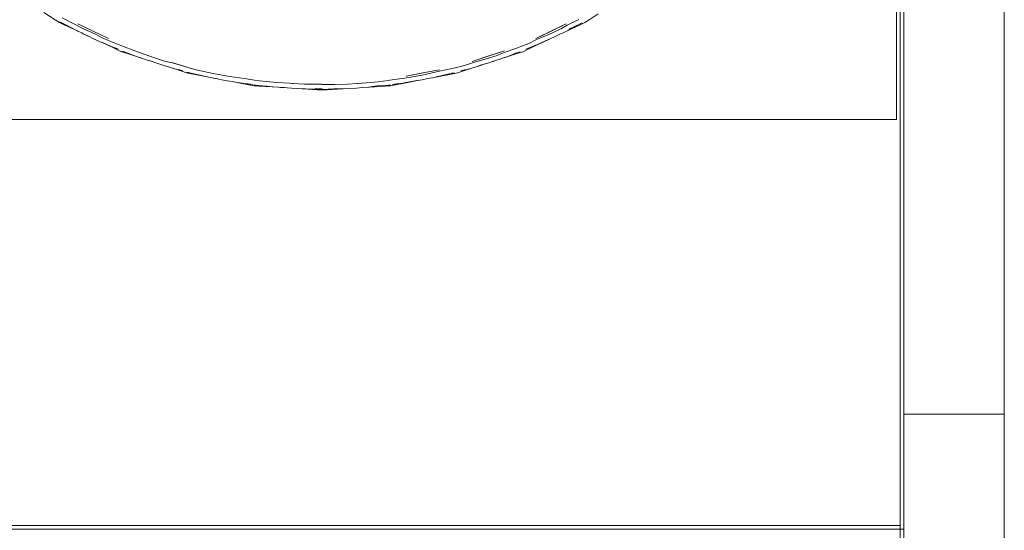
# Model space of a CAD drawing. Header units: millimetres. Extents: x -16331 to -10174, y -4135 to -3584.
# Tile 357 of 456: x -10262.64 to -10259.9, y -3937.11 to -3935.69. Entities that reach past the tile are written whole.
import ezdxf

# ---------------------------------------------------------------- set-up
doc = ezdxf.new("R2010")
doc.units = ezdxf.units.MM
for name, color, linetype, lineweight in [('IFC-IfcBuildingElementProxy-Contorno', 250, 'Continuous', 5), ('IFC-IfcFlowTerminal-Contorno', 250, 'Continuous', 5), ('IFC-IfcWallStandardCase-Contorno', 250, 'Continuous', 5), ('IFC-Laje-Contorno', 134, 'Continuous', 5), ('IFC-Pilar-Contorno', 83, 'Continuous', 5), ('IFC-Viga-Contorno', 66, 'Continuous', 5)]:
    doc.layers.add(name, color=color, linetype=linetype, lineweight=lineweight)

msp = doc.modelspace()

# ---------------------------------------------------------------- linework, layer by layer
at = {"layer": 'IFC-IfcBuildingElementProxy-Contorno', "lineweight": 5}
for p, q in [((-10260.1993, -3935.8675), (-10260.1993, -3935.605)), ((-10260.1993, -3935.9675), (-10260.1993, -3935.8675)), ((-10260.1991, -3935.9675), (-10260.1991, -3935.8675)), ((-10263.3993, -3935.9675), (-10262.3753, -3935.9675)), ((-10262.3753, -3935.9675), (-10262.2423, -3935.9675)), ((-10262.2423, -3935.9675), (-10262.1059, -3935.9675)), ((-10262.1059, -3935.9675), (-10262.0997, -3935.9675)), ((-10262.0997, -3935.9675), (-10261.9578, -3935.9675)), ((-10261.9578, -3935.9675), (-10261.6403, -3935.9675)), ((-10261.6403, -3935.9675), (-10261.4984, -3935.9675)), ((-10261.4984, -3935.9675), (-10261.4922, -3935.9675)), ((-10261.4922, -3935.9675), (-10261.3559, -3935.9675)), ((-10261.3559, -3935.9675), (-10261.2228, -3935.9675)), ((-10261.2228, -3935.9675), (-10261.0885, -3935.9675)), ((-10261.0885, -3935.9675), (-10260.9494, -3935.9675)), ((-10260.9494, -3935.9675), (-10260.8028, -3935.9675)), ((-10260.8028, -3935.9675), (-10260.1993, -3935.9675))]:
    msp.add_line(p, q, dxfattribs=at)
at = {"layer": 'IFC-IfcFlowTerminal-Contorno', "lineweight": 5}
for p, q in [((-10262.574, -3935.6704), (-10262.5426, -3935.6904)), ((-10262.5426, -3935.6904), (-10262.5305, -3935.698)), ((-10262.5305, -3935.698), (-10262.5176, -3935.7041)), ((-10262.5296, -3935.6965), (-10262.5297, -3935.6965)), ((-10262.5297, -3935.6965), (-10262.5108, -3935.7059)), ((-10262.5221, -3935.7), (-10262.5296, -3935.6965)), ((-10262.5232, -3935.6847), (-10262.4962, -3935.6994)), ((-10262.4962, -3935.6994), (-10262.462, -3935.7166)), ((-10261.1168, -3935.7057), (-10261.084, -3935.6895)), ((-10261.0896, -3935.7063), (-10261.0749, -3935.6991)), ((-10261.0749, -3935.6991), (-10261.0842, -3935.7037)), ((-10261.0805, -3935.7041), (-10261.0676, -3935.698)), ((-10261.0676, -3935.698), (-10261.0556, -3935.6904)), ((-10261.0556, -3935.6904), (-10261.0302, -3935.6743)), ((-10262.5176, -3935.7041), (-10262.4804, -3935.7216)), ((-10262.5108, -3935.7059), (-10262.497, -3935.713)), ((-10262.497, -3935.713), (-10262.4831, -3935.7202)), ((-10262.4831, -3935.7202), (-10262.4767, -3935.7234)), ((-10262.4804, -3935.7216), (-10262.4793, -3935.7221)), ((-10262.4793, -3935.7221), (-10262.4767, -3935.7234)), ((-10262.4366, -3935.7223), (-10262.4792, -3935.7022)), ((-10262.4792, -3935.7022), (-10262.3939, -3935.7423)), ((-10262.4767, -3935.7234), (-10262.4688, -3935.7272)), ((-10262.4688, -3935.7272), (-10262.4644, -3935.7292)), ((-10262.462, -3935.7166), (-10262.4327, -3935.7298)), ((-10262.3939, -3935.7423), (-10262.4366, -3935.7223)), ((-10261.2042, -3935.7423), (-10261.1565, -3935.7197)), ((-10261.1616, -3935.7223), (-10261.2042, -3935.7423)), ((-10261.1679, -3935.7315), (-10261.1377, -3935.7176)), ((-10261.119, -3935.7022), (-10261.1616, -3935.7223)), ((-10261.1565, -3935.7197), (-10261.119, -3935.7022)), ((-10261.1377, -3935.7176), (-10261.1326, -3935.7147)), ((-10261.1352, -3935.7298), (-10261.1298, -3935.7275)), ((-10261.1326, -3935.7147), (-10261.1168, -3935.7057)), ((-10261.1298, -3935.7275), (-10261.1188, -3935.7221)), ((-10261.1188, -3935.7221), (-10261.1144, -3935.72)), ((-10261.1188, -3935.7221), (-10261.1159, -3935.7208)), ((-10261.1159, -3935.7208), (-10261.1045, -3935.7154)), ((-10261.1144, -3935.72), (-10261.1006, -3935.713)), ((-10261.09, -3935.7066), (-10261.1116, -3935.7167)), ((-10261.1045, -3935.7154), (-10261.0805, -3935.7041)), ((-10261.1006, -3935.713), (-10261.09, -3935.7066)), ((-10261.0914, -3935.7073), (-10261.0896, -3935.7063)), ((-10261.09, -3935.7066), (-10261.0914, -3935.7073)), ((-10261.0842, -3935.7037), (-10261.09, -3935.7066)), ((-10262.4644, -3935.7292), (-10262.4535, -3935.7339)), ((-10262.4644, -3935.7292), (-10262.4464, -3935.7376)), ((-10262.4535, -3935.7339), (-10262.4464, -3935.7376)), ((-10262.4464, -3935.7376), (-10262.4394, -3935.7413)), ((-10262.4394, -3935.7413), (-10262.4256, -3935.7478)), ((-10262.4327, -3935.7298), (-10262.4116, -3935.7404)), ((-10262.4256, -3935.7478), (-10262.413, -3935.7534)), ((-10262.413, -3935.7534), (-10262.4113, -3935.7541)), ((-10262.413, -3935.7534), (-10262.4054, -3935.7569)), ((-10262.4116, -3935.7404), (-10262.3764, -3935.7554)), ((-10262.4113, -3935.7541), (-10262.3971, -3935.7604)), ((-10262.3764, -3935.7554), (-10262.3524, -3935.7651)), ((-10261.2238, -3935.7564), (-10261.2017, -3935.7457)), ((-10261.2017, -3935.7457), (-10261.1679, -3935.7315)), ((-10261.1966, -3935.7587), (-10261.1851, -3935.7533)), ((-10261.1912, -3935.756), (-10261.1771, -3935.7491)), ((-10261.1851, -3935.7533), (-10261.1643, -3935.7435)), ((-10261.1771, -3935.7491), (-10261.1643, -3935.7435)), ((-10261.1643, -3935.7435), (-10261.1604, -3935.7419)), ((-10261.1604, -3935.7419), (-10261.1542, -3935.7388)), ((-10261.1542, -3935.7388), (-10261.1446, -3935.734)), ((-10261.1542, -3935.7388), (-10261.1539, -3935.7386)), ((-10261.1539, -3935.7386), (-10261.1352, -3935.7298)), ((-10261.1446, -3935.734), (-10261.1352, -3935.7298)), ((-10262.4054, -3935.7569), (-10262.3709, -3935.7732)), ((-10262.3971, -3935.7604), (-10262.3825, -3935.7665)), ((-10262.3825, -3935.7665), (-10262.3757, -3935.7689)), ((-10262.3667, -3935.7722), (-10262.3789, -3935.7674)), ((-10262.3757, -3935.7689), (-10262.3667, -3935.7722)), ((-10262.3709, -3935.7732), (-10262.358, -3935.7792)), ((-10262.358, -3935.7792), (-10262.3444, -3935.7836)), ((-10262.3495, -3935.7801), (-10262.3573, -3935.7776)), ((-10262.3573, -3935.7776), (-10262.338, -3935.7843)), ((-10262.3524, -3935.7651), (-10262.3236, -3935.7764)), ((-10262.3236, -3935.7764), (-10262.2951, -3935.7865)), ((-10261.2916, -3935.7769), (-10261.3364, -3935.7915)), ((-10261.332, -3935.7898), (-10261.2916, -3935.7769)), ((-10261.3078, -3935.7881), (-10261.2897, -3935.7806)), ((-10261.2897, -3935.7806), (-10261.2553, -3935.7687)), ((-10261.2568, -3935.7826), (-10261.2634, -3935.7849)), ((-10261.263, -3935.7847), (-10261.2476, -3935.7794)), ((-10261.2476, -3935.7794), (-10261.2568, -3935.7826)), ((-10261.2553, -3935.7687), (-10261.2457, -3935.7651)), ((-10261.2537, -3935.7836), (-10261.2401, -3935.7792)), ((-10261.2457, -3935.7651), (-10261.2238, -3935.7564)), ((-10261.2401, -3935.7792), (-10261.2272, -3935.7732)), ((-10261.2193, -3935.7674), (-10261.2318, -3935.7725)), ((-10261.2318, -3935.7725), (-10261.2224, -3935.7689)), ((-10261.2272, -3935.7732), (-10261.2002, -3935.7605)), ((-10261.2224, -3935.7689), (-10261.2054, -3935.7624)), ((-10261.2054, -3935.7624), (-10261.1912, -3935.756)), ((-10261.2002, -3935.7605), (-10261.1966, -3935.7587)), ((-10262.3444, -3935.7836), (-10262.3051, -3935.7964)), ((-10262.338, -3935.7843), (-10262.3233, -3935.7897)), ((-10262.3233, -3935.7897), (-10262.3087, -3935.7951)), ((-10262.3087, -3935.7951), (-10262.301, -3935.7977)), ((-10262.3051, -3935.7964), (-10262.3035, -3935.7969)), ((-10262.3035, -3935.7969), (-10262.301, -3935.7977)), ((-10262.301, -3935.7977), (-10262.2938, -3935.8002)), ((-10262.2951, -3935.7865), (-10262.2662, -3935.7963)), ((-10262.2938, -3935.8002), (-10262.2892, -3935.8016)), ((-10262.2892, -3935.8016), (-10262.2777, -3935.805)), ((-10262.2892, -3935.8016), (-10262.2701, -3935.8078)), ((-10262.2777, -3935.805), (-10262.2701, -3935.8078)), ((-10262.2701, -3935.8078), (-10262.2627, -3935.8106)), ((-10262.2662, -3935.7963), (-10262.2382, -3935.8053)), ((-10262.2382, -3935.8053), (-10262.2169, -3935.8104)), ((-10262.1844, -3935.8192), (-10262.2178, -3935.8089)), ((-10262.2178, -3935.8089), (-10262.203, -3935.8136)), ((-10262.2169, -3935.8104), (-10262.1844, -3935.8192)), ((-10261.4024, -3935.8176), (-10261.378, -3935.8093)), ((-10261.3812, -3935.8061), (-10261.332, -3935.7898)), ((-10261.3364, -3935.7915), (-10261.3812, -3935.8061)), ((-10261.378, -3935.8093), (-10261.3424, -3935.7994)), ((-10261.3424, -3935.7994), (-10261.312, -3935.7898)), ((-10261.3378, -3935.8111), (-10261.3302, -3935.8085)), ((-10261.3302, -3935.8085), (-10261.3106, -3935.8021)), ((-10261.3302, -3935.8085), (-10261.3212, -3935.8054)), ((-10261.3212, -3935.8054), (-10261.3106, -3935.8021)), ((-10261.312, -3935.7898), (-10261.3078, -3935.7881)), ((-10261.3106, -3935.8021), (-10261.3057, -3935.8006)), ((-10261.3057, -3935.8006), (-10261.2937, -3935.7966)), ((-10261.2937, -3935.7966), (-10261.2898, -3935.7953)), ((-10261.2937, -3935.7966), (-10261.2908, -3935.7957)), ((-10261.2908, -3935.7957), (-10261.2793, -3935.792)), ((-10261.2898, -3935.7953), (-10261.2752, -3935.7901)), ((-10261.2793, -3935.792), (-10261.2537, -3935.7836)), ((-10261.2752, -3935.7901), (-10261.2634, -3935.7849)), ((-10261.2651, -3935.7855), (-10261.263, -3935.7847)), ((-10261.2634, -3935.7849), (-10261.2651, -3935.7855)), ((-10262.2627, -3935.8106), (-10262.2482, -3935.8153)), ((-10262.2482, -3935.8153), (-10262.2349, -3935.8192)), ((-10262.2349, -3935.8192), (-10262.2332, -3935.8197)), ((-10262.2349, -3935.8192), (-10262.2273, -3935.8217)), ((-10262.2332, -3935.8197), (-10262.2184, -3935.8242)), ((-10262.2273, -3935.8217), (-10262.1902, -3935.8337)), ((-10262.2184, -3935.8242), (-10262.2032, -3935.8284)), ((-10262.2032, -3935.8284), (-10262.1957, -3935.8301)), ((-10262.203, -3935.8136), (-10262.1938, -3935.8166)), ((-10262.1867, -3935.8321), (-10262.1989, -3935.8291)), ((-10262.1957, -3935.8301), (-10262.1867, -3935.8321)), ((-10262.1938, -3935.8166), (-10262.1729, -3935.8234)), ((-10262.1902, -3935.8337), (-10262.1767, -3935.8381)), ((-10262.1702, -3935.8376), (-10262.1762, -3935.8364)), ((-10262.1762, -3935.8364), (-10262.1561, -3935.8407)), ((-10262.1729, -3935.8234), (-10262.1501, -3935.8293)), ((-10262.1501, -3935.8293), (-10262.1027, -3935.8397)), ((-10261.5648, -3935.8471), (-10261.5088, -3935.8365)), ((-10261.5202, -3935.8442), (-10261.4719, -3935.8336)), ((-10261.4722, -3935.8294), (-10261.5185, -3935.8383)), ((-10261.5088, -3935.8365), (-10261.4722, -3935.8294)), ((-10261.4719, -3935.8336), (-10261.4369, -3935.8262)), ((-10261.4443, -3935.8407), (-10261.4305, -3935.8377)), ((-10261.4305, -3935.8377), (-10261.438, -3935.8393)), ((-10261.4369, -3935.8262), (-10261.4253, -3935.8234)), ((-10261.4253, -3935.8234), (-10261.4024, -3935.8176)), ((-10261.4215, -3935.8381), (-10261.4079, -3935.8337)), ((-10261.3993, -3935.8291), (-10261.4125, -3935.8326)), ((-10261.4125, -3935.8326), (-10261.4027, -3935.8302)), ((-10261.4079, -3935.8337), (-10261.3797, -3935.8246)), ((-10261.4027, -3935.8302), (-10261.3853, -3935.8259)), ((-10261.3853, -3935.8259), (-10261.3702, -3935.8214)), ((-10261.3797, -3935.8246), (-10261.377, -3935.8237)), ((-10261.377, -3935.8237), (-10261.3632, -3935.8192)), ((-10261.3702, -3935.8214), (-10261.3553, -3935.8162)), ((-10261.3632, -3935.8192), (-10261.3426, -3935.8125)), ((-10261.3553, -3935.8162), (-10261.3426, -3935.8125)), ((-10261.3426, -3935.8125), (-10261.3378, -3935.8111)), ((-10262.1767, -3935.8381), (-10262.1626, -3935.8408)), ((-10262.1626, -3935.8408), (-10262.1187, -3935.8492)), ((-10262.1561, -3935.8407), (-10262.1391, -3935.8446)), ((-10262.1391, -3935.8446), (-10262.1157, -3935.8498)), ((-10262.1187, -3935.8492), (-10262.1157, -3935.8498)), ((-10262.1157, -3935.8498), (-10262.1111, -3935.8508)), ((-10262.1111, -3935.8508), (-10262.1062, -3935.8516)), ((-10262.1062, -3935.8516), (-10262.0943, -3935.8535)), ((-10262.1062, -3935.8516), (-10262.0865, -3935.8554)), ((-10262.1027, -3935.8397), (-10262.0576, -3935.8485)), ((-10262.0943, -3935.8535), (-10262.0865, -3935.8554)), ((-10262.0865, -3935.8554), (-10262.0787, -3935.8572)), ((-10262.0787, -3935.8572), (-10262.0632, -3935.8602)), ((-10262.0632, -3935.8602), (-10262.0491, -3935.8625)), ((-10262.0576, -3935.8485), (-10262.015, -3935.854)), ((-10262.0491, -3935.8625), (-10262.0459, -3935.863)), ((-10262.0491, -3935.8625), (-10262.0487, -3935.8626)), ((-10262.0487, -3935.8626), (-10262.04, -3935.8642)), ((-10262.0459, -3935.863), (-10262.0177, -3935.8674)), ((-10262.04, -3935.8642), (-10262.0227, -3935.8675)), ((-10262.015, -3935.854), (-10261.9875, -3935.8588)), ((-10261.9875, -3935.8588), (-10261.9732, -3935.8607)), ((-10261.9732, -3935.8607), (-10261.9255, -3935.865)), ((-10261.9255, -3935.865), (-10261.8891, -3935.8669)), ((-10261.6753, -3935.8655), (-10261.643, -3935.8627)), ((-10261.643, -3935.8627), (-10261.615, -3935.8595)), ((-10261.615, -3935.8595), (-10261.6107, -3935.8588)), ((-10261.6107, -3935.8588), (-10261.57, -3935.8532)), ((-10261.5793, -3935.8674), (-10261.5662, -3935.8648)), ((-10261.57, -3935.8532), (-10261.5202, -3935.8442)), ((-10261.5662, -3935.8648), (-10261.5505, -3935.862)), ((-10261.565, -3935.8655), (-10261.5332, -3935.8595)), ((-10261.5185, -3935.8383), (-10261.5648, -3935.8471)), ((-10261.5505, -3935.862), (-10261.535, -3935.8597)), ((-10261.535, -3935.8597), (-10261.5332, -3935.8595)), ((-10261.5332, -3935.8595), (-10261.5203, -3935.8575)), ((-10261.5203, -3935.8575), (-10261.5045, -3935.8543)), ((-10261.5045, -3935.8543), (-10261.4852, -3935.8506)), ((-10261.4852, -3935.8506), (-10261.4812, -3935.8495)), ((-10261.4812, -3935.8495), (-10261.4727, -3935.8473)), ((-10261.4812, -3935.8495), (-10261.4778, -3935.8489)), ((-10261.4778, -3935.8489), (-10261.4355, -3935.8408)), ((-10261.4727, -3935.8473), (-10261.4574, -3935.8435)), ((-10261.4574, -3935.8435), (-10261.4443, -3935.8407)), ((-10261.4355, -3935.8408), (-10261.4215, -3935.8381)), ((-10262.0227, -3935.8675), (-10262.0034, -3935.8712)), ((-10262.0177, -3935.8674), (-10262.0169, -3935.8675)), ((-10262.0169, -3935.8675), (-10262.0016, -3935.8697)), ((-10261.9926, -3935.871), (-10262.0125, -3935.8676)), ((-10262.0034, -3935.8712), (-10261.9894, -3935.8739)), ((-10262.0016, -3935.8697), (-10261.9926, -3935.871)), ((-10261.9894, -3935.8739), (-10261.9751, -3935.8748)), ((-10261.9891, -3935.8721), (-10261.9769, -3935.873)), ((-10261.9845, -3935.8724), (-10261.9891, -3935.8721)), ((-10261.9769, -3935.873), (-10261.9531, -3935.8751)), ((-10261.9751, -3935.8748), (-10261.9383, -3935.8771)), ((-10261.9531, -3935.8751), (-10261.9363, -3935.8772)), ((-10261.9383, -3935.8771), (-10261.9363, -3935.8772)), ((-10261.9363, -3935.8772), (-10261.936, -3935.8773)), ((-10261.936, -3935.8773), (-10261.9207, -3935.8783)), ((-10261.9207, -3935.8783), (-10261.9155, -3935.8785)), ((-10261.9155, -3935.8785), (-10261.9036, -3935.8789)), ((-10261.9155, -3935.8785), (-10261.9105, -3935.8788)), ((-10261.9105, -3935.8788), (-10261.8961, -3935.8797)), ((-10261.9036, -3935.8789), (-10261.8961, -3935.8797)), ((-10261.8961, -3935.8797), (-10261.8849, -3935.881)), ((-10261.8891, -3935.8669), (-10261.8823, -3935.8674)), ((-10261.8849, -3935.881), (-10261.867, -3935.8819)), ((-10261.8823, -3935.8674), (-10261.8801, -3935.8675)), ((-10261.8801, -3935.8675), (-10261.8481, -3935.8698)), ((-10261.867, -3935.8819), (-10261.8549, -3935.8823)), ((-10261.8549, -3935.8823), (-10261.8441, -3935.8828)), ((-10261.8549, -3935.8823), (-10261.8503, -3935.8826)), ((-10261.8503, -3935.8826), (-10261.8441, -3935.883)), ((-10261.8481, -3935.8698), (-10261.7991, -3935.8694)), ((-10261.8441, -3935.8828), (-10261.8274, -3935.8831)), ((-10261.8441, -3935.883), (-10261.8384, -3935.8834)), ((-10261.8384, -3935.8834), (-10261.8133, -3935.885)), ((-10261.8319, -3935.8686), (-10261.8169, -3935.8695)), ((-10261.7991, -3935.8694), (-10261.8319, -3935.8686)), ((-10261.8274, -3935.8831), (-10261.8176, -3935.8829)), ((-10261.7991, -3935.8825), (-10261.8187, -3935.8828)), ((-10261.8176, -3935.8829), (-10261.7991, -3935.8825)), ((-10261.8169, -3935.8695), (-10261.7991, -3935.8707)), ((-10261.8133, -3935.885), (-10261.7991, -3935.8858)), ((-10261.7991, -3935.8707), (-10261.7642, -3935.8702)), ((-10261.7991, -3935.8841), (-10261.7828, -3935.8831)), ((-10261.7991, -3935.8858), (-10261.7869, -3935.8851)), ((-10261.7869, -3935.8851), (-10261.7848, -3935.885)), ((-10261.7848, -3935.885), (-10261.7426, -3935.8823)), ((-10261.7828, -3935.8831), (-10261.7678, -3935.8823)), ((-10261.7678, -3935.8823), (-10261.7452, -3935.8823)), ((-10261.7642, -3935.8702), (-10261.7282, -3935.8692)), ((-10261.7452, -3935.8823), (-10261.7406, -3935.8822)), ((-10261.7426, -3935.8823), (-10261.7406, -3935.8822)), ((-10261.7406, -3935.8822), (-10261.7305, -3935.8819)), ((-10261.7305, -3935.8819), (-10261.7035, -3935.8804)), ((-10261.7282, -3935.8692), (-10261.7012, -3935.8676)), ((-10261.7035, -3935.8804), (-10261.6881, -3935.8792)), ((-10261.7012, -3935.8676), (-10261.6999, -3935.8675)), ((-10261.6999, -3935.8675), (-10261.6753, -3935.8655)), ((-10261.6881, -3935.8792), (-10261.6691, -3935.8779)), ((-10261.6691, -3935.8779), (-10261.6671, -3935.8775)), ((-10261.6671, -3935.8775), (-10261.623, -3935.8748)), ((-10261.6671, -3935.8775), (-10261.6603, -3935.8763)), ((-10261.6603, -3935.8763), (-10261.6445, -3935.8747)), ((-10261.6445, -3935.8747), (-10261.6218, -3935.873)), ((-10261.623, -3935.8748), (-10261.6088, -3935.8739)), ((-10261.6218, -3935.873), (-10261.609, -3935.8721)), ((-10261.609, -3935.8721), (-10261.6146, -3935.8725)), ((-10261.6088, -3935.8739), (-10261.5948, -3935.8712)), ((-10261.5856, -3935.8676), (-10261.6032, -3935.8706)), ((-10261.6032, -3935.8706), (-10261.5958, -3935.8696)), ((-10261.5958, -3935.8696), (-10261.5802, -3935.8675)), ((-10261.5948, -3935.8712), (-10261.5755, -3935.8675)), ((-10261.5802, -3935.8675), (-10261.5793, -3935.8674)), ((-10261.5755, -3935.8675), (-10261.565, -3935.8655))]:
    msp.add_line(p, q, dxfattribs=at)
at = {"layer": 'IFC-IfcWallStandardCase-Contorno', "lineweight": 5}
for p, q in [((-10260.1891, -3931.6476), (-10260.1891, -3937.0974)), ((-10260.7499, -3937.0974), (-10263.3391, -3937.0974)), ((-10260.1891, -3937.0974), (-10260.7499, -3937.0974)), ((-10260.1891, -3937.1467), (-10260.1891, -3937.0974)), ((-10260.1891, -3937.0974), (-10260.1891, -3937.3973))]:
    msp.add_line(p, q, dxfattribs=at)
at = {"layer": 'IFC-Laje-Contorno', "lineweight": 5}
for p, q in [((-10260.1791, -3936.7874), (-10260.1791, -3931.9476)), ((-10260.1791, -3937.1074), (-10260.1791, -3936.7874)), ((-10263.0991, -3937.1074), (-10260.1791, -3937.1074))]:
    msp.add_line(p, q, dxfattribs=at)
at = {"layer": 'IFC-Pilar-Contorno', "lineweight": 5}
for p, q in [((-10260.1791, -3936.7874), (-10260.1791, -3937.0274)), ((-10260.0111, -3936.7874), (-10260.1791, -3936.7874)), ((-10259.8991, -3936.7874), (-10260.0111, -3936.7874)), ((-10259.8991, -3937.1474), (-10259.8991, -3936.7874)), ((-10260.1791, -3937.0274), (-10260.1791, -3937.1074)), ((-10260.1791, -3937.1074), (-10260.1791, -3937.3874))]:
    msp.add_line(p, q, dxfattribs=at)
at = {"layer": 'IFC-Viga-Contorno', "lineweight": 5}
for p, q in [((-10260.1791, -3931.9476), (-10260.1791, -3936.7874)), ((-10259.8991, -3936.7874), (-10259.8991, -3931.9476)), ((-10260.1791, -3936.7874), (-10259.8991, -3936.7874)), ((-10260.1791, -3937.1074), (-10263.0991, -3937.1074)), ((-10260.1791, -3937.3874), (-10260.1791, -3937.1074))]:
    msp.add_line(p, q, dxfattribs=at)

doc.saveas('drawing.dxf')
